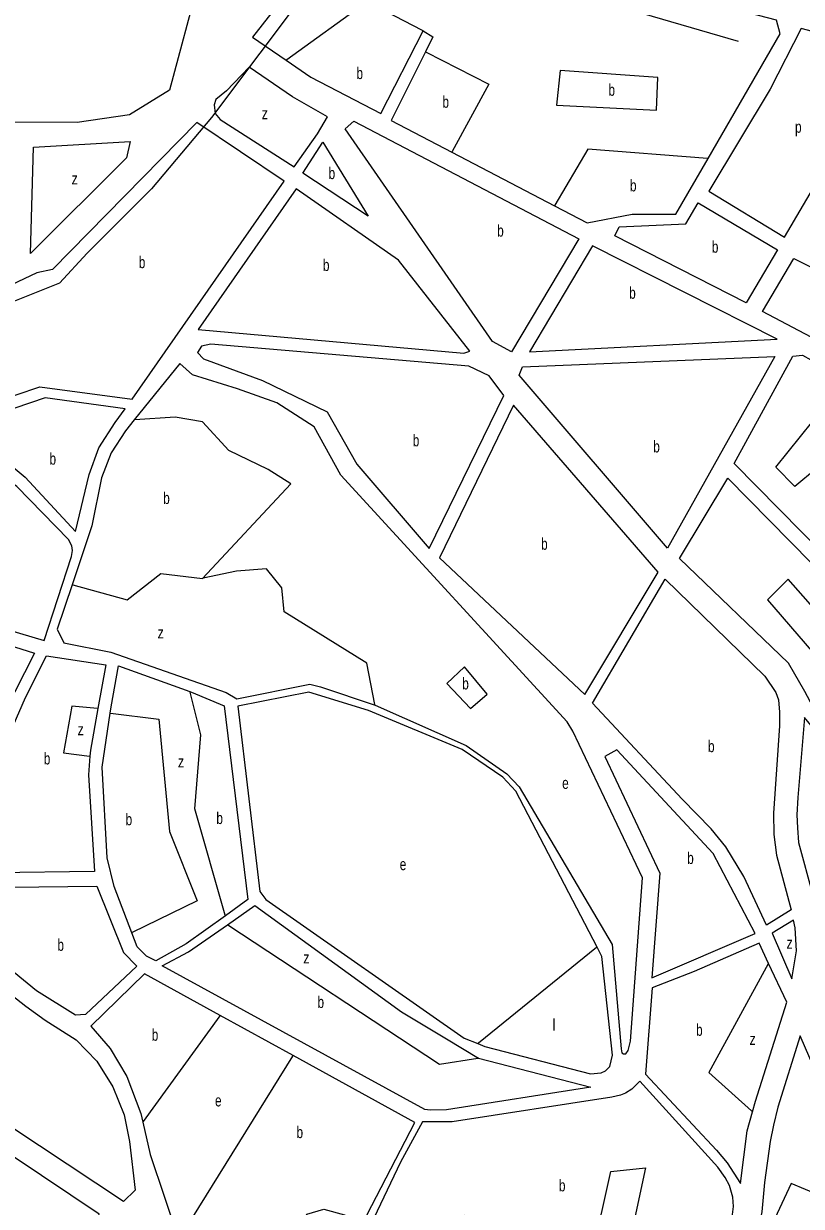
# Model space of a CAD drawing. Extents: x 639657 to 671642, y 222838 to 252123.
# Drawn here: x 646937 to 647598, y 239563 to 240569 of the extents above; entities that cross this region are included whole.
import ezdxf

# ---------------------------------------------------------------- set-up
doc = ezdxf.new("R2010")
doc.units = 0
doc.header["$LTSCALE"] = 4
for name, color, linetype, lineweight in [('1', 7, 'Continuous', 13), ('21', 7, 'Continuous', 13), ('57', 7, 'Continuous', 35)]:
    doc.layers.add(name, color=color, linetype=linetype, lineweight=lineweight)
doc.layers.add('7', color=7, linetype='Continuous')

msp = doc.modelspace()

# ---------------------------------------------------------------- linework, layer by layer
at = {"layer": '1'}
msp.add_line((647296.2, 239705.38), (647323.44, 239688.73), dxfattribs=at)
for points in [[(646550.43, 240813.94), (646666.28, 240780.68), (646751.7, 240733.56), (646820.94, 240706.14), (646883.07, 240685.98), (647054.5, 240659.81), (647080.33, 240644.02), (647086.05, 240606.47), (647060.66, 240512.12), (647026.81, 240491.16), (646982.18, 240484.55), (646851, 240484.9), (646732.71, 240481.22), (646623.1, 240509.13), (646482.658, 240564.258)], [(647518.763, 240453.85), (647580.17, 240560.07), (647576.91, 240571.65), (647299.45, 240643.76), (647199.18, 240643.79), (647131.25, 240557.22), (647159.919, 240537.527)], [(647159.919, 240537.527), (647180.98, 240523.06), (647240.58, 240492.17), (647276.37, 240562.52)], [(647276.37, 240562.52), (647284.76, 240557.4), (647278.439, 240544.709)], [(647278.439, 240544.709), (647249.4, 240486.41), (647300.958, 240459.424), (647388.101, 240413.811), (647415.92, 240399.25)], [(647415.92, 240399.25), (647454.33, 240406.49), (647491.47, 240406.64), (647518.763, 240453.85)], [(647398.96, 239974.79), (647206.58, 240184.58), (647183.66, 240225.72), (647152.02, 240246.2), (647118.48, 240258.09), (647080.43, 240269.96), (647069.44, 240279.58), (647030.806, 240231.61)], [(646637.413, 240152.045), (646675.56, 240150.06), (646697.91, 240145), (646724.79, 240133.94), (646788.92, 240094.9), (646846.11, 240076.02), (646954.23, 240044.03), (646977.34, 240115.62), (646978.18, 240120.56), (646977.74, 240124.42), (646974.93, 240129.99), (646930.95, 240175.12), (646923.63, 240180.24), (646912.87, 240185.35), (646797.19, 240229.98), (646721.476, 240262.215)], [(647030.806, 240231.61), (647023.3, 240222.29), (647011.13, 240203.78), (647003.06, 240182.49), (646994.63, 240141.66), (646977.933, 240091.522)], [(646977.933, 240091.522), (646965.35, 240053.74), (646970.98, 240042.16), (647010.95, 240034.16), (647108.82, 239999.71), (647117.98, 239994.57)], [(646751.478, 240035.458), (646785.31, 240084.15), (646945.9, 240033.26), (646920.72, 239983.61), (646917.215, 239975.463), (646913.173, 239966.067)], [(646938.45, 239995.56), (646956.21, 240030.94), (647006.69, 240023.41), (646999.929, 239986.158)], [(647011.17, 239987.55), (647017.43, 240022.6), (647078.102, 240000.537)], [(647078.102, 240000.537), (647079.36, 240000.08), (647107.22, 239988.57), (647127.32, 239823.72), (647108.276, 239810.03)], [(647117.98, 239994.57), (647180.215, 240006.802), (647189.064, 240004.588), (647235.525, 239989.088)], [(647344.08, 239927.93), (647309.642, 239951.447), (647229.994, 239984.66), (647179.108, 240000.159), (647118.758, 239988.079)], [(646993.128, 239945.729), (646991.95, 239929.88), (646996.95, 239847.68), (646912.08, 239846.37), (646903.71, 239849.19), (646898.13, 239854.79), (646895.79, 239864.48), (646899.47, 239880.82), (646917.43, 239947.26), (646938.45, 239995.56)], [(647028.656, 239795.354), (647013.69, 239834.95), (647007.72, 239859.28), (647003.57, 239936.31), (647010.374, 239982.184), (647011.17, 239987.55)], [(647118.758, 239988.079), (647137.65, 239830.58), (647142.57, 239823.69), (647311.23, 239705.96), (647322.917, 239701.225)], [(647235.525, 239989.088), (647312.961, 239954.768), (647347.52, 239930.72)], [(646999.929, 239986.158), (646993.5, 239950.74), (646993.128, 239945.729)], [(647347.52, 239930.72), (647358.03, 239919.51), (647437.27, 239785.52), (647444.84, 239696.86), (647445.48, 239693.42), (647446.77, 239692.55), (647448.7, 239692.55), (647450.85, 239695.34), (647452.8, 239703.3), (647462.94, 239842.27), (647403.66, 239966.97), (647398.96, 239974.79)], [(647424.354, 239783.276), (647355.23, 239915.86), (647344.08, 239927.93)], [(647109.948, 239802.352), (647133.34, 239818.64), (647257.99, 239728.23), (647296.2, 239705.38)], [(647108.276, 239810.03), (647074.82, 239785.98), (647049.23, 239771.62), (647041.28, 239775.51), (647033.14, 239783.49), (647028.656, 239795.354)], [(647323.44, 239688.73), (647419, 239664.21), (647296.29, 239644.9), (647282.32, 239644.5), (647277.81, 239645.15), (647054.39, 239767.39), (647076.97, 239779.39), (647109.948, 239802.352)], [(647562.09, 239786.77), (647506.84, 239762.57), (647471.15, 239748.66), (647465.42, 239675.3), (647525.88, 239610.64), (647534.88, 239599.86), (647546.45, 239582.19), (647552.12, 239626.93), (647556.562, 239643.2)], [(647556.562, 239643.2), (647559.05, 239652.31), (647585.63, 239736.37), (647570.174, 239769.461), (647562.09, 239786.77)], [(647322.917, 239701.225), (647328.83, 239698.83), (647418.81, 239675.4), (647427.83, 239676.24), (647431.49, 239678.17), (647435.15, 239681.82), (647437.53, 239691.28), (647428.45, 239775.42), (647424.354, 239783.276)], [(646895.705, 239770.198), (646915.98, 239750.63), (646938.72, 239732.94), (646955.02, 239721.28), (646981.41, 239704.44), (646999, 239686.33), (647012.49, 239664.58), (647022.11, 239640.68), (647026.78, 239617.86), (647031.64, 239576.55), (647021.52, 239566.89), (646783.57, 239724.48), (646808.34, 239755.19), (646809.935, 239756.521)], [(647039.54, 239760.67), (646993.9, 239716.03), (647010.19, 239697.06), (647024.54, 239673.15), (647036.5, 239641.72), (647038.128, 239634.519)], [(647068.72, 239534.3), (647095.56, 239527.14), (647162.59, 239525.7), (647177.48, 239556.21), (647191.88, 239560.48), (647209.49, 239555.7), (647224.73, 239547.71), (647269.38, 239634.08), (647166.053, 239690.99), (647103.869, 239725.239), (647039.54, 239760.67)], [(647597.18, 239707.95), (647578.15, 239647.1), (647574.26, 239631.83), (647571.44, 239617.86), (647566.86, 239583.01), (647564.45, 239558.06), (647561.63, 239544.95), (647557.53, 239536.13), (647540.73, 239513.8), (647528.44, 239493.6), (647503.08, 239469.465)], [(647532.889, 239396.698), (647546.07, 239393.1), (647553.8, 239393.08), (647557.24, 239393.94), (647562.62, 239396.72), (647565.85, 239400.37), (647617.14, 239480.72), (647705.17, 239566.59), (647624.55, 239644.42), (647597.18, 239707.95)], [(647460.69, 239669.29), (647453.8, 239662.42), (647448.64, 239659.2), (647444.34, 239657.28), (647437.03, 239655.79), (647301, 239634.77), (647275.86, 239634.83), (647257.32, 239600.45), (647231.65, 239546.72), (647268.36, 239535.46), (647294.14, 239533.9), (647312.41, 239536.65), (647312.01, 239555.37), (647338.43, 239552.09), (647419.58, 239522.44), (647420.394, 239522.012)], [(647446.374, 239506.76), (647484.38, 239482.08), (647491.47, 239481.85), (647493.83, 239482.92), (647495.98, 239484.2), (647500.72, 239490.22), (647533.25, 239535.32), (647538, 239544.56), (647540.39, 239562.63), (647539.77, 239570.59), (647536.99, 239580.49), (647533.35, 239587.39), (647526.93, 239596.22), (647460.69, 239669.29)], [(647038.128, 239634.519), (647044.38, 239606.85), (647068.72, 239534.3)]]:
    msp.add_lwpolyline(points, dxfattribs=at)
for points in [[(647597.98, 240564.65), (647571.56, 240513.02), (647519.52, 240426.07), (647583.87, 240387.04), (647675.99, 240543.7)], [(647128.56, 240531.66), (647109.32, 240511.61), (647100.11, 240504.28), (647098.63, 240499.55), (647099.52, 240492.25), (647103.83, 240487.12), (647166.9, 240447), (647186.75, 240474.99), (647195.07, 240489.41), (647165.37, 240506.47)], [(647158.351, 240434.808), (647083.88, 240484.68), (646961.35, 240359.45), (646948.05, 240356.61), (646878.19, 240323.91), (646850.19, 240237.06), (646875.74, 240236.73), (646909.84, 240246.1), (646950.58, 240259.79), (647028.99, 240249.36)], [(647408.89, 240385.7), (647351.73, 240289.5), (647335.38, 240298.24), (647210.14, 240479.17), (647217.41, 240485.63)], [(646945.12, 240463.58), (647027.33, 240468.4), (647024.17, 240454.44), (646942.68, 240373.18)], [(647174.01, 240441.45), (647191.08, 240467.92), (647229.76, 240404.96)], [(647168.48, 240428.12), (647085, 240308.41), (647310.95, 240288.48), (647316.09, 240290.01), (647255.45, 240367.49)], [(647439.58, 240388.18), (647443.2, 240395.71), (647499.87, 240398.3), (647510.32, 240416.37), (647577.68, 240376.28), (647551.02, 240331.3)], [(647420.51, 240379.73), (647366.98, 240289.56), (647577.55, 240300.27)], [(647770.65, 240278.71), (647730.1, 240217.36), (647686.81, 240252.4), (647647.84, 240280.16), (647565.01, 240323.84), (647591.67, 240368.82)], [(647345.01, 240252.55), (647332.49, 240269.03), (647315.28, 240277.34), (647095.79, 240296), (647087.85, 240294.47), (647084.65, 240289.09), (647089.61, 240283.53), (647139.92, 240265.05), (647194.78, 240238.43), (647220.07, 240193.87), (647281.55, 240122.4)], [(647358.25, 240269.56), (647361.02, 240276.66), (647575.47, 240285.45), (647484.22, 240122.56)], [(647732.25, 240000.31), (647541.04, 240194.71), (647590.71, 240285.94), (647599.08, 240286.83), (647655.67, 240255.07), (647894.54, 240061.28), (647774.85, 239956.97)], [(647023.01, 240240.97), (646954.91, 240250.36), (646903.02, 240232.98), (646874.71, 240227.28), (646847.01, 240227.17), (646845.95, 240222.66), (646927.88, 240191.42), (646938, 240183.09), (646980.91, 240136.89), (646992.31, 240185.24), (647000.6, 240208.03), (647014.47, 240229.34)], [(647353.42, 240244.21), (647290.38, 240114.49), (647414.08, 239998.19), (647476.36, 240102.14)], [(647601.07, 240000.65), (647587.02, 240024.64), (647494.35, 240113.8), (647535.51, 240182.24), (647766.03, 239947.95), (647696.32, 239883.97), (647607.99, 239987.43)], [(647420.35, 239990.69), (647482.39, 240096.15), (647567.1, 240013.61), (647576.41, 239999.872), (647578.57, 239993.51), (647579.63, 239983.18), (647579.61, 239971.56), (647574.32, 239897.34), (647574.72, 239879.05), (647577.05, 239861.4), (647589.43, 239814.9), (647568.56, 239802.03), (647549.09, 239843.38), (647533.88, 239868.59), (647521.45, 239883.89), (647496.79, 239909.11)], [(647600.89, 239978.62), (647595.18, 239910.64), (647594.3, 239895.79), (647594.71, 239884.82), (647595.76, 239872.12), (647607.71, 239827.56), (647684.71, 239877.54)], [(647441.22, 239950.97), (647430.9, 239945.4), (647477.77, 239846.32), (647470.95, 239757.05), (647558.88, 239794.95), (647523.13, 239863.01)], [(646609.32, 239839.76), (646605.22, 239827.51), (646606.88, 239797.39), (646613.49, 239771.78), (646631.9, 239737.75), (646728.14, 239623.73), (646733.28, 239613.18), (646750.29, 239529.46), (646762.32, 239530.3), (646776.28, 239524.67), (646794.98, 239527.42), (646824.02, 239542.62), (646853.04, 239551.37), (646950.36, 239544.69), (646998.28, 239548.66), (647001.09, 239556.19), (646757.13, 239719.38), (646707.58, 239760.37), (646650.53, 239813.21), (646620.49, 239835.44)], [(646998.86, 239834.99), (647021.53, 239778.78), (647032.89, 239767.14), (646989.19, 239725.94), (646980.81, 239725.31), (646947.55, 239746.04), (646917.52, 239770.64), (646896.94, 239796.28), (646892.89, 239813.07), (646894.42, 239821.46), (646899.8, 239829.19), (646910.12, 239833.04), (646924.95, 239834.3)], [(647591.34, 239806.07), (647573.28, 239795.14), (647589.96, 239756.37), (647594.09, 239780.03), (647592.84, 239799.62)]]:
    msp.add_lwpolyline(points, close=True, dxfattribs=at)
at = {"layer": '21'}
for points in [[(647276.37, 240562.52), (647275.87, 240562.78), (647228.961, 240587.174), (647160.419, 240537.887), (647159.919, 240537.527)], [(647278.439, 240544.709), (647278.938, 240544.453), (647332.318, 240517.174), (647301.23, 240459.924), (647300.958, 240459.424)], [(647518.763, 240453.85), (647518.263, 240453.889), (647416.391, 240461.819), (647388.396, 240414.311), (647388.101, 240413.811)], [(647088.805, 240096.911), (647163.961, 240177.183), (647144.664, 240189.376), (647111.149, 240205.634), (647088.805, 240230.021), (647065.446, 240234.085), (647031.306, 240231.646), (647030.806, 240231.61)], [(646977.933, 240091.522), (646978.433, 240091.384), (647024.821, 240078.621), (647053.258, 240100.976), (647088.805, 240096.911)], [(647235.525, 239989.088), (647235.426, 239989.588), (647228.453, 240024.768), (647158.375, 240068.461), (647156.344, 240088.783), (647143.141, 240105.04), (647117.75, 240103.008), (647089.305, 240097.016), (647088.805, 240096.911)], [(647108.276, 239810.03), (647108.132, 239810.53), (647082.203, 239900.804), (647087.281, 239963.802), (647078.227, 240000.038), (647078.102, 240000.537)], [(646999.929, 239986.158), (646999.429, 239986.203), (646977.594, 239988.189), (646970.484, 239948.561), (646992.628, 239945.792), (646993.128, 239945.729)], [(647010.374, 239982.184), (647010.715, 239982.141), (647051.734, 239977.012), (647060.875, 239881.498), (647084.234, 239822.564), (647029.156, 239795.599), (647028.656, 239795.354)], [(647323.44, 239688.73), (647322.94, 239688.649), (647290.406, 239683.358), (647110.448, 239802.022), (647109.948, 239802.352)], [(647424.354, 239783.276), (647423.854, 239782.872), (647323.417, 239701.629), (647322.917, 239701.225)], [(647570.174, 239769.461), (647569.9, 239768.961), (647519.43, 239676.754), (647555.757, 239643.928), (647556.562, 239643.2)], [(647103.869, 239725.239), (647103.507, 239724.739), (647038.489, 239635.018), (647038.128, 239634.519)], [(647068.72, 239534.3), (647069.031, 239534.8), (647165.742, 239690.49), (647166.053, 239690.99)], [(647420.394, 239522.012), (647420.506, 239522.512), (647436.149, 239592.418), (647465.602, 239595.466), (647446.482, 239507.26), (647446.374, 239506.76)], [(647532.889, 239396.698), (647535.198, 239401.698), (647613.884, 239572.096), (647589.509, 239582.257), (647531.618, 239458.293), (647503.579, 239469.269), (647503.08, 239469.465)]]:
    msp.add_lwpolyline(points, dxfattribs=at)
for points in [[(647393.091, 240528.731), (647389.841, 240499.46), (647475.02, 240495.032), (647476.126, 240522.709)], [(647607.929, 240230.638), (647726.618, 240146.698), (647835.289, 240052.201), (647819.039, 240035.943), (647792.633, 240059.313), (647771.305, 240040.007), (647797.711, 240012.573), (647773.336, 239991.235), (647732.711, 240030.863), (647754.039, 240049.152), (647735.758, 240066.426), (647713.414, 240047.12), (647667.711, 240097.925), (647685.993, 240111.135), (647668.727, 240127.392), (647650.446, 240113.167), (647620.992, 240145.682), (647639.274, 240159.907), (647610.836, 240190.39), (647592.555, 240175.149), (647576.305, 240191.407)], [(647586.78, 240096.212), (647569.196, 240078.619), (647684.977, 239944.494), (647705.289, 239961.768)], [(647311.712, 240021.544), (647296.5, 240007.495), (647316.813, 239986.157), (647331.032, 239998.35)]]:
    msp.add_lwpolyline(points, close=True, dxfattribs=at)
at = {"layer": '57', "lineweight": 13}
msp.add_lwpolyline([(647544.653, 240553.58), (647309.728, 240622.135), (647245.124, 240624.094), (647178.562, 240598.63), (647096.338, 240488.944), (647045.437, 240428.224), (646990.621, 240373.381), (646967.129, 240347.918), (646869.244, 240308.744), (646740.035, 240289.157), (646632.361, 240277.404)], dxfattribs=at)

# ---------------------------------------------------------------- texts
at = {"layer": '7'}
for s, width, p in [('b', 0.75, (647219.731, 240521.52)), ('b', 0.75, (647434.028, 240507.295)), ('b', 0.75, (647292.856, 240497.134)), ('z', 0.8, (647139.146, 240487.367)), ('p', 0.75, (647592.7, 240475.845)), ('z', 0.8, (646977.501, 240431.93)), ('b', 0.75, (647196.042, 240436.44)), ('b', 0.75, (647452.31, 240426.007)), ('b', 0.75, (647339.433, 240387.565)), ('b', 0.75, (647521.958, 240373.835)), ('b', 0.75, (647034.619, 240360.705)), ('b', 0.75, (647191.217, 240358.3)), ('b', 0.75, (647451.679, 240334.645)), ('b', 0.75, (647267.621, 240209.2)), ('b', 0.75, (647472.136, 240204.005)), ('b', 0.75, (646958.729, 240193.625)), ('b', 0.75, (647055.416, 240160.165)), ('b', 0.75, (647376.754, 240121.2)), ('z', 0.8, (647050.626, 240045.812)), ('b', 0.75, (647309.703, 240002.414)), ('z', 0.8, (646982.578, 239963.508)), ('b', 0.75, (647518.669, 239949.09)), ('b', 0.75, (646953.853, 239938.655)), ('z', 0.8, (647067.891, 239936.073)), ('e', 0.75, (647394.687, 239917.845)), ('b', 0.75, (647023.433, 239886.949)), ('b', 0.75, (647100.62, 239887.965)), ('e', 0.75, (647256.562, 239848.75)), ('b', 0.75, (647500.995, 239854.01)), ('b', 0.75, (646965.432, 239780.15)), ('z', 0.8, (647585.445, 239781.918)), ('z', 0.8, (647174.532, 239769.433)), ('b', 0.75, (647186.622, 239731.57)), ('b', 0.75, (647508.539, 239707.85)), ('b', 0.75, (647045.641, 239703.681)), ('z', 0.8, (647553.962, 239700.125)), ('e', 0.75, (647099.469, 239647.795)), ('b', 0.75, (647168.771, 239620.831)), ('b', 0.75, (647391.902, 239575.57))]:
    msp.add_text(s, height=10, dxfattribs=dict(at, width=width)).set_placement(p)
msp.add_text('l', height=10, dxfattribs=at).set_placement((647386.225, 239712.287))

doc.saveas('drawing.dxf')
